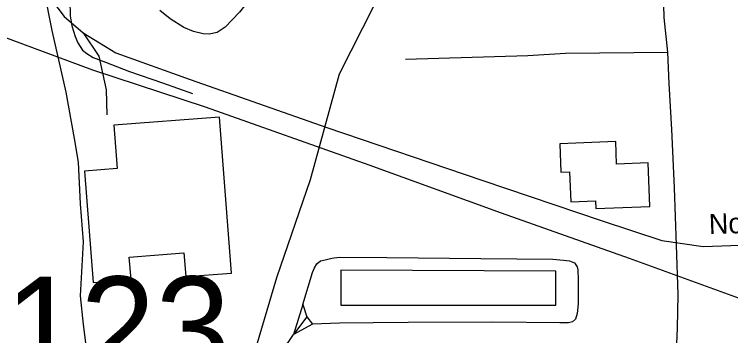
# Model space of a CAD drawing. Extents: x 1553981 to 1780076, y 812965 to 996873.
# Drawn here: x 1634054.5 to 1634418, y 847161.5 to 847324.5 of the extents above; entities that cross this region are included whole.
import ezdxf

# ---------------------------------------------------------------- set-up
doc = ezdxf.new("R2010")
doc.units = 0
for name, color, linetype in [('Exist Cultural Warehouse Building Footprint', 7, 'Continuous'), ('Exist Hydrographic Creek Single Shore', 7, 'Continuous'), ('Exist Railroad Mainline', 7, 'Continuous'), ('Exist Railroad Mainline Label', 7, 'Continuous'), ('Exist Railroad Siding', 7, 'Continuous'), ('Exist Road Secondary Structure Standard Bridge Number Label', 7, 'Continuous'), ('Exist Road Secondary Type 51 Undivided 4 Lane Attributed', 7, 'Continuous'), ('Exist Utilities Electrical Transmission Line', 7, 'Continuous'), ('Map Preparation Border County Name Lower Right Label', 7, 'Continuous')]:
    doc.layers.add(name, color=color, linetype=linetype)

msp = doc.modelspace()

# ---------------------------------------------------------------- linework, layer by layer
at = {"layer": 'Exist Cultural Warehouse Building Footprint'}
for points in [[(1634164.8, 847193.3), (1634158.67, 847272.43), (1634104.99, 847268.27), (1634106.7, 847246.24), (1634090.19, 847244.96), (1634094.57, 847188.48), (1634113.73, 847189.96), (1634112.84, 847201.4), (1634140.54, 847203.55), (1634141.47, 847191.49)], [(1634349.63, 847225.95), (1634377.03, 847227.02), (1634376.17, 847249.12), (1634360.15, 847248.49), (1634359.7, 847259.96), (1634331.3, 847258.85), (1634331.86, 847244.48), (1634336.25, 847244.65), (1634336.84, 847229.49), (1634349.47, 847229.98)], [(1634220.19, 847177.02), (1634329.27, 847177.02), (1634329.27, 847194.28), (1634220.19, 847194.72)]]:
    msp.add_lwpolyline(points, close=True, dxfattribs=at)
at = {"layer": 'Exist Hydrographic Creek Single Shore'}
msp.add_lwpolyline([(1634165.71, 847056.68), (1634167.6, 847123.12), (1634187.64, 847191.04), (1634204.89, 847240.74), (1634219.59, 847294.4), (1634266.67, 847387.47)], dxfattribs=at)
at = {"layer": 'Exist Railroad Mainline'}
msp.add_lwpolyline([(1634090.83, 847157.92), (1634089.7, 847167.18), (1634088.17, 847181.8), (1634089.67, 847209.06), (1634088.16, 847228.35), (1634087.02, 847249.48), (1634085.01, 847261.52), (1634080.81, 847285.09), (1634073.7, 847316.25), (1634069.59, 847336.99)], dxfattribs=at)
at = {"layer": 'Exist Railroad Siding'}
for points in [[(1634069.59, 847336.99), (1634079.73, 847323.44), (1634089.37, 847315.13)], [(1634089.37, 847315.13), (1634097.41, 847303.33), (1634101.16, 847286.18), (1634101.43, 847273.58)], [(1634089.37, 847315.13), (1634105.98, 847304.94), (1634143.75, 847291.54), (1634213.13, 847267.14), (1634291.75, 847240.41), (1634352.82, 847219.77), (1634383.09, 847209.86), (1634404.13, 847206.69), (1634493.33, 847209.9), (1634531.76, 847203.52), (1634584.79, 847191.73)]]:
    msp.add_lwpolyline(points, dxfattribs=at)
at = {"layer": 'Exist Road Secondary Type 51 Undivided 4 Lane Attributed'}
msp.add_lwpolyline([(1634368.51, 846931.04), (1634369.43, 846968.73), (1634369.8, 846997.37), (1634370.13, 847026.02), (1634370.4, 847048.41), (1634370.72, 847067.15), (1634371.04, 847072.43), (1634371.8, 847076.63), (1634372.44, 847079.86), (1634374, 847084.38), (1634380.68, 847100.32), (1634382.83, 847107.64), (1634388.33, 847139.3), (1634390.69, 847157.39), (1634391.12, 847165.36), (1634391.34, 847182.37), (1634390.57, 847207.45), (1634389.54, 847236.45), (1634388.15, 847266.11), (1634386.76, 847289.44), (1634386.06, 847305.38), (1634384.32, 847322.86), (1634383.63, 847348.63)], dxfattribs=at)
at = {"layer": 'Exist Utilities Electrical Transmission Line'}
msp.add_lwpolyline([(1633983.25, 847336.25), (1634034.74, 847318.32), (1634094.15, 847296.33), (1634151.37, 847277.58), (1634234.44, 847248.26), (1634301.59, 847223.9), (1634366.5, 847200.82), (1634427.91, 847178.51), (1634440.84, 847173.85), (1634492.23, 847168.2), (1634535.17, 847163.88), (1634565.08, 847160.24), (1634605.87, 847144.98), (1634663.3, 847124.23), (1634790.89, 847078.34), (1634842.13, 847060.69), (1634869.75, 847052.33), (1634976.64, 847010.96)], dxfattribs=at)
at = {"layer": 'Map Preparation Border County Name Lower Right Label'}
for p, q in [((1634200.99, 847177.35), (1634196.25, 847162.16)), ((1634200.99, 847177.35), (1634202.89, 847171.05)), ((1634202.89, 847171.05), (1634196.25, 847162.16)), ((1634202.89, 847171.05), (1634205.84, 847167.27)), ((1634205.84, 847167.27), (1634196.25, 847162.16))]:
    msp.add_line(p, q, dxfattribs=at)
for points in [[(1634075.89, 847439.33), (1634077.19, 847428.35), (1634079.15, 847410.3), (1634080.52, 847393.78), (1634081.51, 847367.52), (1634082.45, 847348.25), (1634082.71, 847331.51), (1634082.82, 847323.75), (1634083.72, 847318.65), (1634085.41, 847313.22), (1634086.75, 847310.14), (1634089.07, 847306.41), (1634091.29, 847304.62), (1634094.5, 847302.58), (1634100.7, 847300.22), (1634112.89, 847295.55), (1634129.78, 847289.78), (1634144.95, 847284.32)], [(1634192.67, 847370.98), (1634189.28, 847365.89), (1634187.69, 847360.69), (1634186.73, 847353.41), (1634182.63, 847345.98), (1634175.2, 847333.85), (1634168.78, 847325.58), (1634161.45, 847318.05), (1634157.42, 847315.36), (1634153.4, 847314.44), (1634150.4, 847314.72), (1634145.42, 847315.8), (1634140.46, 847317.88), (1634133.54, 847322.22), (1634128.35, 847326.55)], [(1634252.95, 847301.85), (1634315.08, 847303.71), (1634334.22, 847304.76), (1634386.06, 847305.38)], [(1634200.99, 847177.35), (1634205.74, 847193.51), (1634206.77, 847195.99), (1634208.06, 847197.96), (1634209.82, 847199.45), (1634212.33, 847199.9), (1634215.6, 847200.86), (1634219.36, 847201.31), (1634243.59, 847201.17), (1634291.31, 847200.7), (1634327.77, 847200.38), (1634333.26, 847199.8), (1634336.26, 847199.49), (1634338.74, 847198.46), (1634340.2, 847196.43), (1634340.44, 847194.92), (1634340.62, 847189.92), (1634340.67, 847177.69), (1634340.09, 847172.69), (1634339.31, 847169.96), (1634337.78, 847168.46), (1634335.77, 847168), (1634331.27, 847168.07), (1634297.31, 847168.36), (1634254.31, 847168.26), (1634236.57, 847168.04), (1634219.58, 847167.79), (1634205.84, 847167.27)], [(1634153.46, 846973.67), (1634153.9, 847006.98), (1634155.28, 847034.32), (1634154.29, 847039.55), (1634153.23, 847046.6), (1634151.68, 847058.86), (1634150.36, 847071.39), (1634149.76, 847081.14), (1634149.07, 847100.16), (1634149, 847111.39), (1634149.52, 847113.88), (1634150.59, 847117.11), (1634151.86, 847119.61), (1634154.4, 847122.56), (1634159.47, 847126.99), (1634166.53, 847131.12), (1634175.37, 847136.5), (1634180.69, 847141.16), (1634186.03, 847147.58), (1634190.63, 847153.74), (1634196.25, 847162.16)]]:
    msp.add_lwpolyline(points, dxfattribs=at)

# ---------------------------------------------------------------- texts
at = {"layer": 'Exist Railroad Mainline Label'}
msp.add_text('Norfolk', height=10.253, rotation=2.0118, dxfattribs=at).set_placement((1634407.11, 847212.98))
at = {"layer": 'Exist Road Secondary Structure Standard Bridge Number Label'}
msp.add_text('123', height=51.263, dxfattribs=at).set_placement((1634049.81, 847140.23))

doc.saveas('drawing.dxf')
